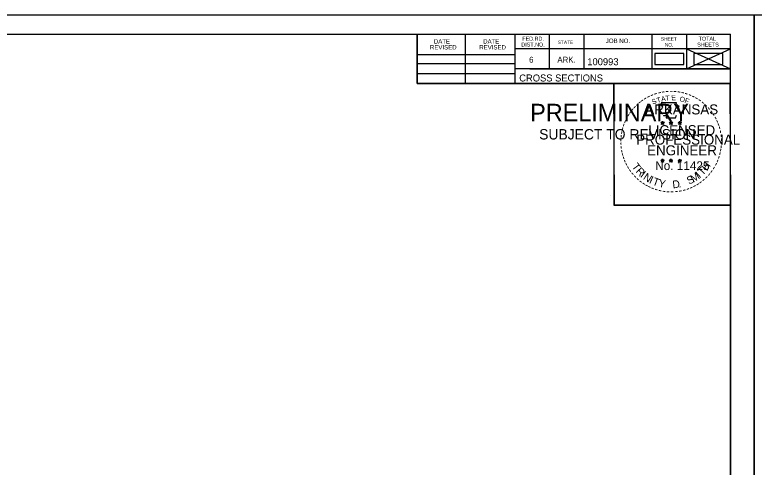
# Model space of a CAD drawing. Extents: x 4667 to 1632277, y -2100 to 724501.
# Drawn here: x 5821.3 to 5969.1, y -1840.9 to -1750.4 of the extents above; entities that cross this region are included whole.
import ezdxf

# ---------------------------------------------------------------- set-up
doc = ezdxf.new("R2010")
doc.units = 0
for name, color, linetype in [('Default', 7, 'Continuous'), ('R_Border', 7, 'Continuous'), ('R_Border PE', 7, 'Continuous'), ('R_Border Prem', 7, 'Continuous'), ('R_No Plot', 7, 'Continuous')]:
    doc.layers.add(name, color=color, linetype=linetype)

msp = doc.modelspace()

# ---------------------------------------------------------------- linework, layer by layer
at = {"layer": 'Default'}
for points in [[(5949.24, -1760.38), (5955.07, -1760.38), (5955.07, -1758.2), (5949.24, -1758.2)], [(5957.04, -1760.35), (5962.87, -1760.35), (5962.87, -1758.16), (5957.04, -1758.16)]]:
    msp.add_lwpolyline(points, close=True, dxfattribs=at)
at = {"layer": 'R_Border'}
for p, q in [((5648.18, -1754.32), (5964.36, -1754.32)), ((5901.72, -1764.2), (5901.72, -1754.32)), ((5911.4, -1764.2), (5911.4, -1754.32)), ((5921.26, -1754.32), (5921.26, -1764.2)), ((5928.1, -1754.32), (5928.1, -1761.26)), ((5935.04, -1754.32), (5935.04, -1761.26)), ((5948.62, -1754.32), (5948.62, -1761.26)), ((5955.56, -1754.32), (5955.56, -1761.26)), ((5964.36, -1959.78), (5964.36, -1754.32)), ((5964.36, -1757.26), (5921.26, -1757.26)), ((5964.36, -1757.24), (5964.36, -1757.24)), ((5901.72, -1758.34), (5921.26, -1758.34)), ((5901.72, -1760.2), (5921.26, -1760.2)), ((5901.72, -1762.14), (5921.26, -1762.14)), ((5964.36, -1761.26), (5921.26, -1761.26)), ((5924.22, -1761.26), (5964.36, -1761.26)), ((5964.36, -1764.2), (5901.72, -1764.2))]:
    msp.add_line(p, q, dxfattribs=at)
at = {"layer": 'R_Border PE'}
for p, q in [((5950.45, -1771.95), (5950.8, -1772.06)), ((5950.45, -1771.95), (5950.7, -1771.99)), ((5950.45, -1771.95), (5950.69, -1772.07)), ((5950.58, -1772.36), (5950.8, -1772.06)), ((5950.58, -1772.36), (5950.71, -1772.11)), ((5950.58, -1772.36), (5950.8, -1772.14)), ((5950.8, -1771.69), (5950.76, -1771.95)), ((5950.8, -1772.06), (5950.8, -1771.69)), ((5950.8, -1771.69), (5950.85, -1771.94)), ((5951.15, -1771.95), (5950.8, -1772.06)), ((5951.01, -1772.36), (5950.8, -1772.06)), ((5951.01, -1772.36), (5950.8, -1772.14)), ((5951.15, -1771.95), (5950.86, -1772)), ((5951.01, -1772.36), (5950.87, -1772.06)), ((5951.15, -1771.95), (5950.94, -1772.05)), ((5952.12, -1771.95), (5952.47, -1772.06)), ((5952.12, -1771.95), (5952.37, -1771.99)), ((5952.12, -1771.95), (5952.36, -1772.07)), ((5952.25, -1772.36), (5952.47, -1772.06)), ((5952.25, -1772.36), (5952.38, -1772.11)), ((5952.25, -1772.36), (5952.47, -1772.14)), ((5952.47, -1771.69), (5952.43, -1771.95)), ((5952.47, -1772.06), (5952.47, -1771.69)), ((5952.47, -1771.69), (5952.52, -1771.94)), ((5952.82, -1771.95), (5952.47, -1772.06)), ((5952.68, -1772.36), (5952.47, -1772.06)), ((5952.68, -1772.36), (5952.47, -1772.14)), ((5952.82, -1771.95), (5952.53, -1772)), ((5952.68, -1772.36), (5952.54, -1772.06)), ((5952.82, -1771.95), (5952.61, -1772.05)), ((5953.88, -1771.96), (5954.23, -1772.07)), ((5953.88, -1771.96), (5954.14, -1772)), ((5953.88, -1771.96), (5954.12, -1772.08)), ((5954.02, -1772.37), (5954.23, -1772.07)), ((5954.02, -1772.37), (5954.14, -1772.12)), ((5954.02, -1772.37), (5954.23, -1772.15)), ((5954.23, -1771.71), (5954.19, -1771.96)), ((5954.23, -1772.07), (5954.23, -1771.71)), ((5954.23, -1771.71), (5954.28, -1771.96)), ((5954.58, -1771.96), (5954.23, -1772.07)), ((5954.45, -1772.37), (5954.23, -1772.07)), ((5954.45, -1772.37), (5954.23, -1772.15)), ((5954.58, -1771.96), (5954.29, -1772.01)), ((5954.45, -1772.37), (5954.31, -1772.08)), ((5954.58, -1771.96), (5954.38, -1772.06)), ((5950.45, -1779.52), (5950.79, -1779.63)), ((5950.45, -1779.52), (5950.7, -1779.57)), ((5950.45, -1779.52), (5950.68, -1779.64)), ((5950.58, -1779.93), (5950.79, -1779.63)), ((5950.58, -1779.93), (5950.7, -1779.68)), ((5950.58, -1779.93), (5950.79, -1779.71)), ((5950.79, -1779.27), (5950.75, -1779.52)), ((5950.79, -1779.63), (5950.79, -1779.27)), ((5950.79, -1779.27), (5950.84, -1779.52)), ((5951.14, -1779.52), (5950.79, -1779.63)), ((5951.01, -1779.93), (5950.79, -1779.63)), ((5951.01, -1779.93), (5950.79, -1779.71)), ((5951.14, -1779.52), (5950.86, -1779.57)), ((5951.01, -1779.93), (5950.87, -1779.64)), ((5951.14, -1779.52), (5950.94, -1779.62)), ((5952.11, -1779.52), (5952.46, -1779.63)), ((5952.11, -1779.52), (5952.37, -1779.57)), ((5952.11, -1779.52), (5952.35, -1779.64)), ((5952.25, -1779.93), (5952.46, -1779.63)), ((5952.25, -1779.93), (5952.37, -1779.68)), ((5952.25, -1779.93), (5952.46, -1779.71)), ((5952.46, -1779.27), (5952.42, -1779.52)), ((5952.46, -1779.63), (5952.46, -1779.27)), ((5952.46, -1779.27), (5952.51, -1779.52)), ((5952.81, -1779.52), (5952.46, -1779.63)), ((5952.68, -1779.93), (5952.46, -1779.63)), ((5952.68, -1779.93), (5952.46, -1779.71)), ((5952.81, -1779.52), (5952.52, -1779.57)), ((5952.68, -1779.93), (5952.54, -1779.64)), ((5952.81, -1779.52), (5952.61, -1779.62)), ((5953.88, -1779.53), (5954.23, -1779.64)), ((5953.88, -1779.53), (5954.13, -1779.58)), ((5953.88, -1779.53), (5954.12, -1779.65)), ((5954.01, -1779.94), (5954.23, -1779.64)), ((5954.01, -1779.94), (5954.14, -1779.69)), ((5954.01, -1779.94), (5954.23, -1779.72)), ((5954.23, -1779.28), (5954.19, -1779.53)), ((5954.23, -1779.64), (5954.23, -1779.28)), ((5954.23, -1779.28), (5954.28, -1779.53)), ((5954.58, -1779.53), (5954.23, -1779.64)), ((5954.44, -1779.94), (5954.23, -1779.64)), ((5954.44, -1779.94), (5954.23, -1779.72)), ((5954.58, -1779.53), (5954.29, -1779.58)), ((5954.44, -1779.94), (5954.31, -1779.65)), ((5954.58, -1779.53), (5954.37, -1779.63))]:
    msp.add_line(p, q, dxfattribs=at)
for points in [[(5950.49, -1768.07), (5950.76, -1768.9)], [(5954, -1768.99), (5954.14, -1768.71), (5953.46, -1768.73), (5953.61, -1768.07), (5950.49, -1768.07)], [(5950.98, -1770.49), (5950.98, -1770.58), (5951.55, -1770.6), (5951.49, -1771.07), (5953.36, -1771.07), (5953.56, -1770.54)], [(5950.8, -1771.69), (5951.01, -1772.36), (5950.45, -1771.95), (5951.15, -1771.95), (5950.58, -1772.36), (5950.8, -1771.69)], [(5952.47, -1771.69), (5952.68, -1772.36), (5952.12, -1771.95), (5952.82, -1771.95), (5952.25, -1772.36), (5952.47, -1771.69)], [(5954.23, -1771.71), (5954.45, -1772.37), (5953.88, -1771.96), (5954.58, -1771.96), (5954.02, -1772.37), (5954.23, -1771.71)], [(5950.79, -1779.27), (5951.01, -1779.93), (5950.45, -1779.52), (5951.14, -1779.52), (5950.58, -1779.93), (5950.79, -1779.27)], [(5952.46, -1779.27), (5952.68, -1779.93), (5952.11, -1779.52), (5952.81, -1779.52), (5952.25, -1779.93), (5952.46, -1779.27)], [(5954.23, -1779.28), (5954.44, -1779.94), (5953.88, -1779.53), (5954.58, -1779.53), (5954.01, -1779.94), (5954.23, -1779.28)]]:
    msp.add_lwpolyline(points, dxfattribs=at)
for centre, radius in [((5950.8, -1772.06), 0.172), ((5950.8, -1772.06), 0.145), ((5950.8, -1772.06), 0.116), ((5950.8, -1772.06), 0.0991), ((5950.8, -1772.06), 0.0747), ((5950.8, -1772.06), 0.0495), ((5950.8, -1772.06), 0.0296), ((5952.47, -1772.06), 0.172), ((5952.47, -1772.06), 0.145), ((5952.47, -1772.06), 0.116), ((5952.47, -1772.06), 0.0991), ((5952.47, -1772.06), 0.0747), ((5952.47, -1772.06), 0.0495), ((5952.47, -1772.06), 0.0296), ((5954.23, -1772.07), 0.172), ((5954.23, -1772.07), 0.145), ((5954.23, -1772.07), 0.116), ((5954.23, -1772.07), 0.0991), ((5954.23, -1772.07), 0.0747), ((5954.23, -1772.07), 0.0495), ((5954.23, -1772.07), 0.0296), ((5950.79, -1779.63), 0.172), ((5950.79, -1779.63), 0.145), ((5950.79, -1779.63), 0.116), ((5950.79, -1779.63), 0.0991), ((5950.79, -1779.63), 0.0747), ((5950.79, -1779.63), 0.0495), ((5950.79, -1779.63), 0.0296), ((5952.46, -1779.63), 0.172), ((5952.46, -1779.63), 0.145), ((5952.46, -1779.63), 0.116), ((5952.46, -1779.63), 0.0991), ((5952.46, -1779.63), 0.0747), ((5952.46, -1779.63), 0.0495), ((5952.46, -1779.63), 0.0296), ((5954.23, -1779.64), 0.172), ((5954.23, -1779.64), 0.145), ((5954.23, -1779.64), 0.116), ((5954.23, -1779.64), 0.0991), ((5954.23, -1779.64), 0.0747), ((5954.23, -1779.64), 0.0495), ((5954.23, -1779.64), 0.0296)]:
    msp.add_circle(centre, radius, dxfattribs=at)
at = {"layer": 'R_No Plot'}
for p, q in [((5635.78, -1750.43), (5969.12, -1750.43)), ((5955.56, -1761.26), (5964.36, -1757.24)), ((5955.56, -1757.26), (5964.36, -1761.26)), ((5940.4, -1786.66), (5940.4, -1786.66))]:
    msp.add_line(p, q, dxfattribs=at)
for points in [[(5635.78, -1750.43), (5969.12, -1750.43), (5969.12, -1963.77), (5635.78, -1963.77)], [(5969.12, -1750.43), (6302.46, -1750.43), (6302.46, -1963.77), (5969.12, -1963.77)], [(5882.1, -1754.32), (5901.72, -1754.32), (5901.72, -1764.2), (5917.84, -1764.2), (5941.04, -1764.2), (5941.04, -1788.53), (5964.36, -1788.53), (5964.36, -1959.78), (5648.18, -1959.78), (5648.18, -1754.32)], [(5941.04, -1764.2), (5964.24, -1764.2), (5964.36, -1788.53), (5941.16, -1788.53)]]:
    msp.add_lwpolyline(points, close=True, dxfattribs=at)

# ---------------------------------------------------------------- texts
at = {"layer": 'R_Border'}
for s, height, p in [('FED.RD.', 0.782, (5922.74, -1755.6)), ('SHEET', 0.684, (5950.48, -1755.6)), ('TOTAL', 0.782, (5958, -1755.6)), ('DATE', 0.879, (5905.06, -1756.19)), ('DATE', 0.879, (5914.92, -1756.19)), ('DIST.NO.', 0.782, (5922.54, -1756.78)), ('STATE', 0.684, (5929.86, -1756.28)), ('JOB NO.', 0.879, (5939.44, -1756.08)), ('NO.', 0.684, (5951.26, -1756.78)), ('SHEETS', 0.782, (5957.72, -1756.78)), ('REVISED', 0.879, (5904.28, -1757.37)), ('REVISED', 0.879, (5914.14, -1757.37)), ('6', 1.17, (5924.1, -1760)), ('ARK.', 1.172, (5929.76, -1760)), ('100993', 1.4, (5935.74, -1760.52)), ('CROSS SECTIONS', 1.4, (5922.13, -1763.77))]:
    msp.add_text(s, height=height, rotation=360, dxfattribs=at).set_placement(p)
at = {"layer": 'R_Border PE'}
for s, height, rotation, p in [('-', 1.6, 28.7918, (5947.97, -1767.53)), ('-', 1.6, 24.3072, (5948.6, -1767.21)), ('-', 1.6, 19.1761, (5949.24, -1766.94)), ('-', 1.6, 13.6301, (5949.99, -1766.7)), ('A', 1, 11.2132, (5950.58, -1767.81)), ('-', 1.6, 10.2193, (5950.67, -1766.54)), ('T', 1, 6.0228, (5951.43, -1767.64)), ('-', 1.6, 5.8968, (5951.39, -1766.43)), ('-', 1.6, 0.1862, (5952.17, -1766.36)), ('E', 1, 0.8323, (5952.54, -1767.53)), ('-', 1.6, 357.743, (5952.89, -1766.37)), ('-', 1.6, 352.1617, (5953.63, -1766.43)), ('O', 1, 350.4515, (5954.14, -1767.74)), ('-', 1.6, 347.2049, (5954.35, -1766.54)), ('-', 1.6, 342.3362, (5954.99, -1766.7)), ('-', 1.6, 337.8551, (5955.72, -1766.92)), ('-', 1.6, 334.1211, (5956.35, -1767.19)), ('-', 1.6, 42.9622, (5945.89, -1769.09)), ('-', 1.6, 38.9507, (5946.32, -1768.67)), ('-', 1.6, 36.2317, (5946.8, -1768.29)), ('-', 1.6, 34.0636, (5947.37, -1767.9)), ('S', 1, 21.594, (5948.84, -1768.39)), ('T', 1, 16.4036, (5949.76, -1768.06)), ('F', 1, 340.0707, (5955.1, -1767.97)), ('-', 1.6, 329.6409, (5956.93, -1767.47)), ('-', 1.6, 325.8627, (5957.58, -1767.83)), ('-', 1.6, 320.5297, (5958.19, -1768.26)), ('-', 1.6, 54.2325, (5944.62, -1770.62)), ('-', 1.6, 50.6142, (5945.04, -1770.05)), ('-', 1.6, 48.423, (5945.44, -1769.57)), ('ARKANSAS', 2, 360, (5947.34, -1770.36)), ('-', 1.6, 315.5786, (5958.78, -1768.75)), ('-', 1.6, 309.8797, (5959.35, -1769.3)), ('-', 1.6, 306.6522, (5959.88, -1769.9)), ('-', 1.6, 62.8713, (5943.98, -1771.76)), ('-', 1.6, 58.0706, (5944.3, -1771.15)), ('-', 1.4, 303.6753, (5960.36, -1770.47)), ('-', 1.6, 299.6684, (5960.68, -1771.07)), ('-', 1.6, 72.3945, (5943.51, -1773)), ('-', 1.6, 67.7743, (5943.73, -1772.37)), ('LICENSED', 2, 360, (5947.94, -1774.51)), ('DWB', 0.01, 360, (5950.79, -1772.06)), ('DWB', 0.01, 360, (5952.46, -1772.06)), ('DWB', 0.01, 360, (5954.22, -1772.07)), ('-', 1.6, 294.6628, (5961.01, -1771.69)), ('-', 1.6, 290.5728, (5961.26, -1772.26)), ('-', 1.6, 81.2013, (5943.18, -1774.43)), ('-', 1.6, 75.461, (5943.31, -1773.72)), ('-', 1.6, 285.1233, (5961.5, -1772.84)), ('-', 1.6, 280.5493, (5961.7, -1773.59)), ('-', 1.6, 89.0622, (5943.08, -1775.82)), ('-', 1.6, 85.1863, (5943.1, -1775.12)), ('PROFESSIONAL', 2, 360, (5945.52, -1776.41)), ('-', 1.6, 276.5962, (5961.86, -1774.35)), ('-', 1.6, 274.3301, (5961.92, -1775.08)), ('-', 1.6, 94.1959, (5943.11, -1776.55)), ('-', 1.6, 98.9479, (5943.18, -1777.21)), ('ENGINEER', 2, 360, (5947.7, -1778.54)), ('-', 1.6, 263.5172, (5961.94, -1776.37)), ('-', 1.6, 269.9407, (5961.95, -1775.71)), ('-', 1.6, 101.7149, (5943.32, -1777.95)), ('-', 1.6, 105.4578, (5943.48, -1778.54)), ('-', 1.6, 255.7626, (5961.75, -1777.71)), ('-', 1.6, 260.9953, (5961.86, -1777.03)), ('-', 1.6, 109.0874, (5943.7, -1779.17)), ('-', 1.6, 114.0643, (5943.95, -1779.77)), ('-', 1.6, 115.7289, (5944.25, -1780.39)), ('T', 1.54, 306.0406, (5944.55, -1780.79)), ('No. 11425', 1.757, 360, (5949.33, -1781.49)), ('DWB', 0.01, 360, (5950.78, -1779.64)), ('DWB', 0.01, 360, (5952.45, -1779.64)), ('DWB', 0.01, 360, (5954.22, -1779.65)), ('H', 1.54, 54.6088, (5959.67, -1781.76)), ('-', 1.6, 244.6197, (5961.09, -1779.73)), ('-', 1.6, 247.8887, (5961.35, -1779.1)), ('-', 1.6, 252.8681, (5961.57, -1778.43)), ('-', 1.6, 120.4471, (5944.61, -1780.97)), ('-', 1.6, 125.8934, (5945.01, -1781.53)), ('R', 1.54, 314.005, (5945.32, -1781.84)), ('T', 1.54, 46.6444, (5958.78, -1782.7)), ('-', 1.6, 233.8452, (5960.29, -1781.13)), ('-', 1.6, 239.0712, (5960.69, -1780.48)), ('-', 1.6, 130.7181, (5945.48, -1782.08)), ('-', 1.6, 134.2238, (5945.99, -1782.63)), ('-', 1.6, 138.9338, (5946.52, -1783.09)), ('I', 1.54, 321.9694, (5946.22, -1782.77)), ('N', 1.54, 326.5002, (5946.78, -1783.24)), ('I', 1.54, 335.3603, (5947.99, -1784.03)), ('T', 1.54, 339.8912, (5948.65, -1784.36)), ('S', 1.54, 26.9312, (5956.1, -1784.43)), ('M', 1.54, 32.6563, (5956.94, -1784.03)), ('I', 1.54, 42.1136, (5958.22, -1783.18)), ('-', 1.6, 225.7653, (5959.38, -1782.26)), ('-', 1.6, 231.2538, (5959.86, -1781.7)), ('-', 1.6, 144.6463, (5947.07, -1783.5)), ('-', 1.6, 148.0898, (5947.64, -1783.87)), ('-', 1.6, 151.5704, (5948.21, -1784.2)), ('Y', 1.54, 347.8556, (5949.87, -1784.8)), ('D', 1.54, 6.3969, (5952.85, -1785.16)), ('-', 1.6, 207.3568, (5957.22, -1783.98)), ('-', 1.6, 212.2491, (5957.78, -1783.63)), ('-', 1.6, 215.7363, (5958.31, -1783.24)), ('-', 1.6, 221.0851, (5958.86, -1782.77)), ('-', 1.6, 154.6002, (5948.74, -1784.44)), ('-', 1.6, 158.5612, (5949.36, -1784.7)), ('-', 1.6, 162.7983, (5950.05, -1784.91)), ('-', 1.6, 167.5555, (5950.76, -1785.07)), ('-', 1.6, 173.1155, (5951.53, -1785.18)), ('-', 1.6, 176.5183, (5952.28, -1785.24)), ('-', 1.6, 181.5918, (5953.03, -1785.22)), ('-', 1.6, 185.8167, (5953.84, -1785.14)), ('-', 1.6, 191.2858, (5954.57, -1785.01)), ('.', 1.54, 13.7642, (5954.05, -1785.03)), ('-', 1.6, 195.4743, (5955.3, -1784.81)), ('-', 1.6, 200.7184, (5955.98, -1784.57)), ('-', 1.6, 204.2516, (5956.6, -1784.3))]:
    msp.add_text(s, height=height, rotation=rotation, dxfattribs=at).set_placement(p)
at = {"layer": 'R_Border Prem'}
for s, height, p in [('PRELIMINARY', 3.5, (5924.32, -1771.74)), ('DWB', 0.01, (5925.06, -1769.89)), ('SUBJECT TO REVISION', 2.0751, (5926.12, -1775.37))]:
    msp.add_text(s, height=height, rotation=360, dxfattribs=at).set_placement(p)

doc.saveas('drawing.dxf')
